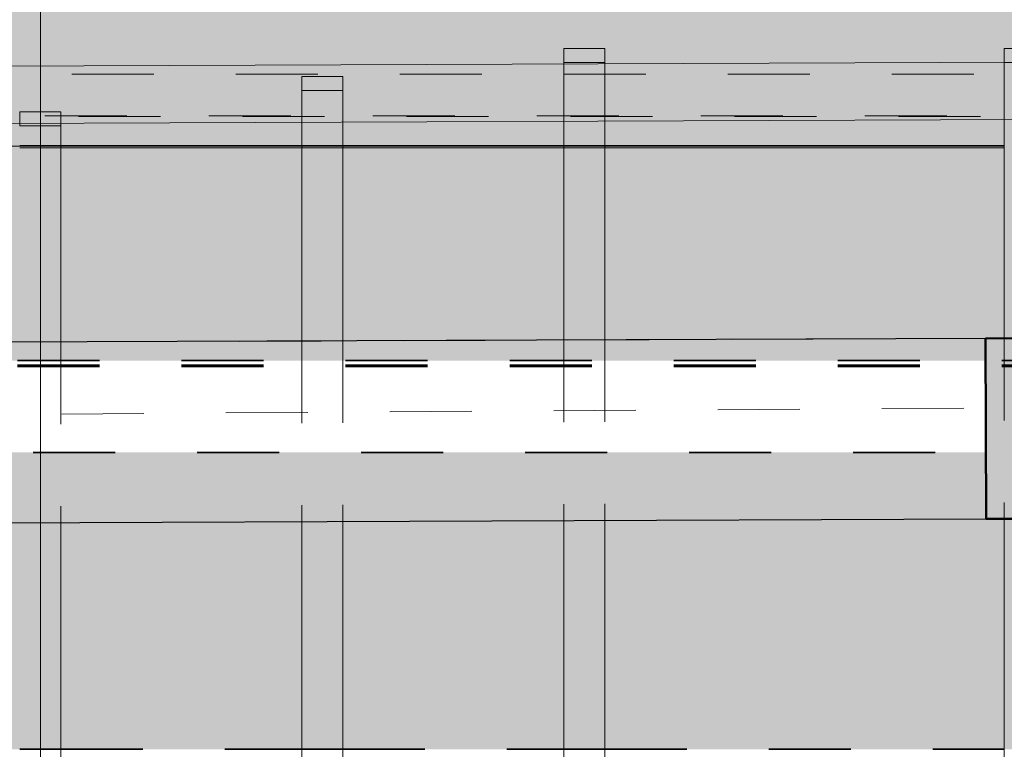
# Model space of a CAD drawing. Header units: metres. Extents: x -16.9 to 14.1, y -9.7 to 11.
# Tile 458 of 656: x -4.6 to -3.4, y 4.8 to 5.7. Entities that reach past the tile are written whole.
import ezdxf

# ---------------------------------------------------------------- set-up
doc = ezdxf.new("R2010")
doc.units = ezdxf.units.M
for name, pattern in [('Ligne de quadrillage', [0.022225, 0.0127, -0.003175, 0.003175, -0.003175]), ('Projeté', [0.003969, 0.002381, -0.001587]), ('Tiret', [0.00635, 0.003175, -0.003175])]:
    doc.linetypes.add(name, pattern=pattern)
for name, color, linetype, lineweight in [('A-DETL-GENF', 92, 'Continuous', 18), ('A-GLAZ', 151, 'Continuous', 25), ('A-WALL', 113, 'Continuous', 25), ('A-WALL-PATT', 111, 'Continuous', 50), ('G-ANNO-SYMB', 111, 'Continuous', 9), ('S-BEAM', 12, 'Continuous', 18), ('S-BEAM-HDLN', 1, 'Tiret', 18), ('S-GRID', 1, 'Continuous', 9)]:
    doc.layers.add(name, color=color, linetype=linetype, lineweight=lineweight)

# ---------------------------------------------------------------- blocks, each defined once
blk = doc.blocks.new('Ouverture carrée - 151 x 97ht-4688477-PH R_1 PROJET toiture haute')
at = {"layer": 'A-GLAZ', "linetype": 'Projeté', "lineweight": 18}
for p, q in [((-0.7632, 0.11), (0.7468, 0.11)), ((0.7468, -0.11), (-0.7632, -0.11))]:
    blk.add_line(p, q, dxfattribs=at)
at = {"layer": 'A-GLAZ'}
blk.add_line((-0.7632, -0.11), (-0.7632, 0.11), dxfattribs=at)

msp = doc.modelspace()

# ---------------------------------------------------------------- hatches: boundary and pattern name
at = {"layer": 'A-DETL-GENF'}
h = msp.add_hatch(color=10, dxfattribs=at)
h.paths.add_polyline_path([(-9.3301, 1.264), (-9.2502, 1.264), (-9.2502, 1.5205), (-9.3301, 1.5205), (-9.3301, 1.3741)])
h.paths.add_polyline_path([(-6.5209, 1.264), (6.2436, 1.264), (6.2436, 1.545), (6.1814, 1.545), (6.1819, 1.4245), (6.1419, 1.4243), (6.1414, 1.545), (6.0769, 1.5453), (6.0769, 1.6581), (6.1408, 1.6581), (6.1378, 2.1479), (6.0769, 2.1482), (6.0769, 2.261), (6.1381, 2.261), (6.136, 2.7094), (6.0769, 2.7098), (6.0769, 2.8226), (6.1355, 2.8226), (6.1335, 3.2727), (6.0769, 3.2731), (6.0769, 3.3859), (6.133, 3.3859), (6.1309, 3.8419), (6.0769, 3.8422), (6.0769, 3.955), (6.1303, 3.955), (6.1283, 4.4009), (6.0769, 4.4013), (6.0769, 4.5141), (6.1278, 4.5141), (6.1249, 4.9701), (6.0769, 4.9704), (6.0769, 5.0832), (6.1252, 5.0832), (6.1249, 5.1517), (6.1649, 5.1519), (6.1652, 5.0832), (6.2436, 5.0832), (6.2436, 5.7976), (-9.3301, 5.7371), (-9.3301, 5.0709), (-9.2502, 5.0709), (-9.2502, 5.0917), (-9.2102, 5.0917), (-9.2102, 4.8331), (5.8886, 4.8329), (5.8886, 4.721), (-9.2102, 4.721), (-9.2102, 4.1726), (5.8886, 4.1725), (5.8886, 4.0605), (-9.2102, 4.0605), (-9.2102, 3.5154), (5.8886, 3.5152), (5.8886, 3.4033), (-9.2102, 3.4033), (-9.2102, 2.8558), (5.8886, 2.8556), (5.8886, 2.7436), (-9.2102, 2.7436), (-9.2102, 2.1957), (5.8886, 2.1955), (5.8887, 2.0836), (-9.2102, 2.0836), (-9.2102, 1.5316), (1.9838, 1.5316), (1.9838, 1.6304), (2.7838, 1.6304), (2.7838, 1.5316), (2.8988, 1.5316), (2.8988, 1.6304), (3.6988, 1.6304), (3.6988, 1.5316), (5.8887, 1.5314), (5.8887, 1.4195), (-9.2102, 1.4195), (-9.2102, 1.264), (-6.9726, 1.264)])
h.paths.add_polyline_path([(-9.2502, 1.6337), (-9.2502, 2.1289), (-9.3301, 2.1289), (-9.3301, 1.6337)])
h.paths.add_polyline_path([(6.1819, 1.6581), (6.2436, 1.6581), (6.2436, 2.1479), (6.1786, 2.1479), (6.1809, 1.6581)])
h.paths.add_polyline_path([(-9.2502, 2.2421), (-9.2502, 2.6859), (-9.3301, 2.6859), (-9.3301, 2.2421)])
h.paths.add_polyline_path([(6.1781, 2.261), (6.2436, 2.261), (6.2436, 2.4522), (6.1772, 2.4522)])
h.paths.add_polyline_path([(6.1767, 2.5622), (6.2436, 2.5622), (6.2436, 2.7094), (6.176, 2.7094), (6.1763, 2.6487)])
h.paths.add_polyline_path([(-9.3301, 2.799), (-9.2502, 2.799), (-9.2502, 3.2534), (-9.3301, 3.2534), (-9.3301, 3.0736)])
h.paths.add_polyline_path([(6.1819, 2.8226), (6.2436, 2.8226), (6.2436, 3.2727), (6.1735, 3.2727), (6.1755, 2.8226)])
h.paths.add_polyline_path([(-9.2502, 3.3666), (-9.2502, 3.8267), (-9.3301, 3.8267), (-9.3301, 3.3666)])
h.paths.add_polyline_path([(6.1819, 3.3859), (6.2436, 3.3859), (6.2436, 3.8419), (6.1709, 3.8419), (6.173, 3.3859)])
h.paths.add_polyline_path([(-9.2502, 3.9398), (-9.2502, 4.3877), (-9.3301, 4.3877), (-9.3301, 3.9398)])
h.paths.add_polyline_path([(6.1819, 3.955), (6.2436, 3.955), (6.2436, 4.4009), (6.1683, 4.4009), (6.1703, 3.955)])
h.paths.add_polyline_path([(-9.3301, 4.5008), (-9.2502, 4.5008), (-9.2502, 4.9577), (-9.3301, 4.9577), (-9.3301, 4.773)])
h.paths.add_polyline_path([(6.1678, 4.5141), (6.2436, 4.5141), (6.2436, 4.9701), (6.1657, 4.9701), (6.1666, 4.773)])
h.paths.add_polyline_path([(5.8885, 5.1952), (-9.2303, 5.1952), (-9.2303, 5.3073), (5.8885, 5.3071), (5.8885, 5.1961)])
at = {"layer": 'A-WALL-PATT', "lineweight": 18}
h = msp.add_hatch(dxfattribs=at)
h.set_pattern_fill('FP_1', color=256, style=0, pattern_type=2)
h.set_pattern_definition([(50, (0, 0), (0.546555, -0.047815), [0.05715, -0.62865]), (355, (0, 0), (-0.105728, 0.573166), [0.04572, -0.50292]), (100.451, (0.04555, -0.004), (0.440828, 0.52535), [0.04857, -0.53427]), (46.184, (0, 0.1524), (0.813237, -0.12613), [0.08572, -0.94297]), (96.636, (0.0678, 0.1419), (0.71221, 0.74229), [0.07286, -0.80141]), (351.184, (0, 0.1524), (0.71222, 0.742274), [0.06858, -0.75438]), (21, (0.0762, 0.1143), (0.454846, -0.306795), [0.05715, -0.62865]), (326, (0.0762, 0.1143), (0.185405, 0.55256), [0.04572, -0.50292]), (71.451, (0.1141, 0.08873), (0.64025, 0.245763), [0.04857, -0.53427]), (37.5, (0, 0), (0.009261, 0.253667), [0.02515, -0.47168, 0.02515, -0.48539, -0.50482]), (37.5, (0, 0), (0.009261, 0.253667), [-1.007, 0.02515, -0.47968]), (7.5, (0, 0), (0.200456, 0.300546), [0.02515, -0.26594, 0.02515, -0.46025, -0.1924]), (7.5, (0, 0), (0.200456, 0.300546), [-0.77648, 0.02515, -0.16726]), (327.5, (-0.16993, 0), (0.406768, -0.017188), [0.02515, -0.16535, 0.02515, -0.56921, -0.78867]), (327.5, (-0.16993, 0), (0.406768, -0.017188), [-0.78486, 0.02515, -0.76352]), (317.5, (-0.24613, 0), (0.444383, 0.07628), [0.02515, -0.2225, 0.02515, -0.36957, -0.56007]), (317.5, (-0.24613, 0), (0.444383, 0.07628), [-0.64237, 0.02515, -0.53492])])
h.paths.add_polyline_path([(-8.9503, 5.0928), (-8.0813, 5.0962), (-8.0821, 5.3162), (-8.9503, 5.3128), (-8.9503, 5.1979)])
h.paths.add_polyline_path([(-6.5713, 5.102), (-4.9592, 5.1083), (-4.96, 5.3283), (-6.5721, 5.322), (-6.5716, 5.1979)])
h.paths.add_polyline_path([(-3.4492, 5.1141), (-0.8605, 5.1242), (-0.8614, 5.3442), (-3.45, 5.3341), (-3.4495, 5.1979)])
h.paths.add_polyline_path([(0.6495, 5.1301), (3.1804, 5.1399), (3.1796, 5.3599), (0.6486, 5.3501), (0.6492, 5.1979)])
h.paths.add_polyline_path([(4.6904, 5.1458), (5.862, 5.1503), (5.861, 5.3703), (4.6895, 5.3658), (4.6902, 5.1979)])

# ---------------------------------------------------------------- linework, layer by layer
at = {"layer": 'A-WALL'}
for p, q in [((-3.45, 5.3341), (-4.96, 5.3283)), ((-4.9592, 5.1083), (-3.4492, 5.1141))]:
    msp.add_line(p, q, dxfattribs=at)
at = {"layer": 'A-WALL', "lineweight": 50}
for p, q in [((-3.45, 5.3341), (-2.3404, 5.3385)), ((-3.4492, 5.1141), (-3.45, 5.3341)), ((-2.3688, 5.1183), (-3.4492, 5.1141))]:
    msp.add_line(p, q, dxfattribs=at)
at = {"layer": 'G-ANNO-SYMB'}
msp.add_line((-4.6025, 6.967), (-4.6025, -7.7354), dxfattribs=at)
at = {"layer": 'S-BEAM'}
for p, q in [((-9.329, 5.6482), (6.2095, 5.7086)), ((-3.9643, 5.6708), (-3.9643, 5.6878)), ((-3.9643, 5.6878), (-3.9143, 5.6878)), ((-3.9143, 5.6878), (-3.9143, 5.6708)), ((-3.4271, 5.6711), (-3.4271, 5.6877)), ((-3.4271, 5.6877), (-3.3771, 5.6877)), ((-3.9143, 5.6708), (-3.9643, 5.6708)), ((-3.9643, 5.6708), (-3.9643, 5.6691)), ((-3.9143, 5.6708), (-3.9143, 5.6693)), ((-5.9828, 5.5912), (-2.3404, 5.6054)), ((-4.6278, 5.5933), (-4.6278, 5.5965)), ((-4.5778, 5.5967), (-4.5778, 5.5933)), ((-4.2838, 5.5978), (-4.2838, 5.3309)), ((-4.2338, 5.598), (-4.2338, 5.3311)), ((-3.9643, 5.5991), (-3.9643, 5.3321)), ((-3.9143, 5.5993), (-3.9143, 5.3323)), ((-3.4271, 5.6011), (-3.4271, 5.3342)), ((-4.5778, 5.5933), (-4.6278, 5.5933)), ((-4.5778, 5.5933), (-4.5778, 5.3298)), ((-4.6278, 5.5686), (-5.1778, 5.5686)), ((-4.2838, 5.5696), (-4.5778, 5.5696)), ((-4.2838, 5.5686), (-4.5778, 5.5686)), ((-4.5778, 5.5666), (-4.2838, 5.5666)), ((-3.9643, 5.5696), (-4.2338, 5.5696)), ((-3.9643, 5.5686), (-4.2338, 5.5686)), ((-4.2338, 5.5666), (-3.9643, 5.5666)), ((-3.4271, 5.5696), (-3.9143, 5.5696)), ((-3.4271, 5.5686), (-3.9143, 5.5686)), ((-3.9143, 5.5666), (-3.4271, 5.5666)), ((-4.5778, 5.1098), (-4.5778, 1.2148)), ((-4.2838, 5.1109), (-4.2838, 1.2154)), ((-4.2338, 5.1111), (-4.2338, 1.2154)), ((-3.9643, 5.1121), (-3.9643, 1.2154)), ((-3.9143, 5.1123), (-3.9143, 1.2154)), ((-3.4271, 5.1142), (-3.4271, 1.2154))]:
    msp.add_line(p, q, dxfattribs=at)
at = {"layer": 'S-BEAM', "color": 1, "linetype": 'Tiret', "lineweight": 35}
for p, q in [((-4.5778, 4.8332), (-4.2838, 4.8332)), ((-4.2338, 4.8332), (-3.9643, 4.8332)), ((-3.9143, 4.8332), (-3.4271, 4.8332))]:
    msp.add_line(p, q, dxfattribs=at)
at = {"layer": 'S-BEAM-HDLN'}
for p, q in [((-3.9643, 5.669), (-3.9643, 5.5991)), ((-3.9143, 5.6692), (-3.9143, 5.5993)), ((-3.4271, 5.6707), (-3.4271, 5.6711)), ((-3.3771, 5.6707), (-3.4271, 5.6707)), ((-3.4271, 5.6707), (-3.4271, 5.6012)), ((-7.1644, 5.6566), (6.2097, 5.6566)), ((-4.2838, 5.6365), (-4.2838, 5.6535)), ((-4.2838, 5.6535), (-4.2338, 5.6535)), ((-4.2338, 5.6535), (-4.2338, 5.6365)), ((-4.2338, 5.6365), (-4.2838, 5.6365)), ((-4.2838, 5.6365), (-4.2838, 5.5979)), ((-4.2338, 5.6365), (-4.2338, 5.5981)), ((-4.6278, 5.5965), (-4.6278, 5.6103)), ((-4.6278, 5.6103), (-4.5778, 5.6103)), ((-4.5778, 5.6103), (-4.5778, 5.5967)), ((-2.297, 5.6056), (-9.2986, 5.6056)), ((-2.4562, 5.605), (-9.2986, 5.605)), ((-4.5779, 5.5696), (-4.6278, 5.5696)), ((-4.5779, 5.5686), (-4.6278, 5.5686)), ((-4.6278, 5.5666), (-4.5779, 5.5666)), ((-4.2339, 5.5696), (-4.2838, 5.5696)), ((-4.2339, 5.5686), (-4.2838, 5.5686)), ((-4.2838, 5.5666), (-4.2339, 5.5666)), ((-3.9143, 5.5696), (-3.9642, 5.5696)), ((-3.9143, 5.5686), (-3.9642, 5.5686)), ((-3.9642, 5.5666), (-3.9143, 5.5666)), ((-3.9643, 5.3321), (-3.9643, 5.1122)), ((-3.9143, 5.3323), (-3.9143, 5.1124)), ((-3.4271, 5.3342), (-3.4271, 5.1143)), ((-4.5778, 5.3297), (-4.5778, 5.1098)), ((-4.2838, 5.3309), (-4.2838, 5.111)), ((-4.2338, 5.3311), (-4.2338, 5.1111))]:
    msp.add_line(p, q, dxfattribs=at)
at = {"layer": 'S-BEAM-HDLN', "lineweight": 35}
for p, q in [((-9.2303, 5.3074), (5.8885, 5.3074)), ((-9.2303, 5.3017), (5.8885, 5.3017)), ((-9.2303, 5.2998), (5.8885, 5.2998)), ((5.8885, 5.1951), (-9.2303, 5.1951)), ((-4.6278, 4.8332), (-4.5779, 4.8332)), ((-4.2838, 4.8332), (-4.2339, 4.8332)), ((-3.9642, 4.8332), (-3.9143, 4.8332))]:
    msp.add_line(p, q, dxfattribs=at)
at = {"layer": 'S-GRID', "linetype": 'Ligne de quadrillage'}
msp.add_line((1.5236, 5.282), (-16.0995, 5.1665), dxfattribs=at)

# ---------------------------------------------------------------- block references
at = {"layer": 'A-GLAZ', "rotation": 180.2224950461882}
msp.add_blockref('Ouverture carrée - 151 x 97ht-4688477-PH R_1 PROJET toiture haute', (-4.2128, 5.2212), dxfattribs=at)

doc.saveas('drawing.dxf')
